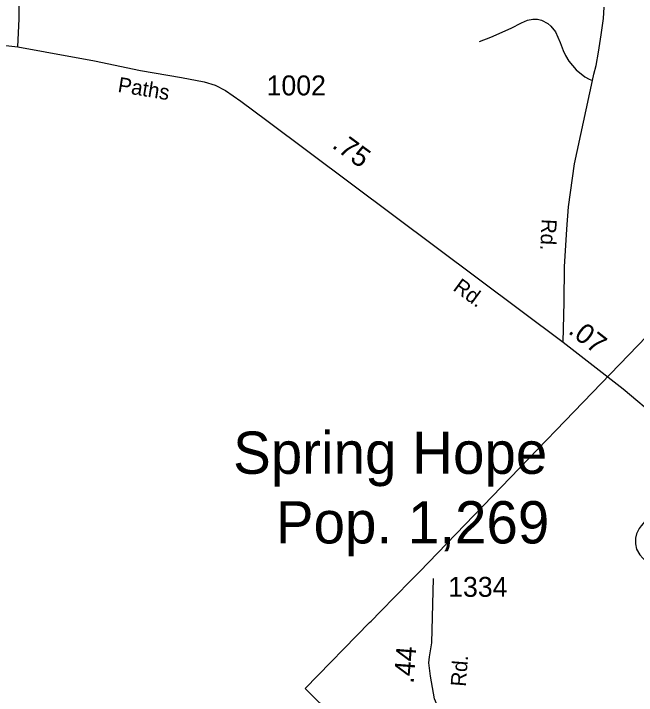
# Model space of a CAD drawing. Extents: x 2220236 to 2384410, y 720751 to 894131.
# Drawn here: x 2257447 to 2261352, y 799613 to 803886 of the extents above; entities that cross this region are included whole.
import ezdxf

# ---------------------------------------------------------------- set-up
doc = ezdxf.new("R2010")
doc.units = 0
doc.layers.add('Default', color=7, linetype='Continuous')

msp = doc.modelspace()

# ---------------------------------------------------------------- linework, layer by layer
at = {"layer": 'Default'}
for points in [[(2257473.9, 803679), (2257476.3, 803722.5), (2257481.2, 803854.5), (2257482, 803992.3)], [(2260893.7, 801827.6), (2260899.8, 802079.5), (2260901.9, 802298.5), (2260916.4, 802535.9), (2260926.7, 802676.4), (2260963.8, 802944.8), (2261077.3, 803467.3), (2261085.6, 803506.6), (2261100, 803560.3), (2261114.5, 803644.9), (2261131, 803754.4), (2261145.4, 803855.6), (2261149.6, 803926.8)], [(2260368, 803711.7), (2260439.7, 803738.3), (2260567, 803795.6), (2260630.7, 803828.1), (2260668.6, 803844.5), (2260702.5, 803850.8), (2260732.5, 803851), (2260756.4, 803845.3), (2260796.6, 803825.6), (2260814.8, 803807.9), (2260845.1, 803772.1), (2260873.6, 803704.5), (2260892.2, 803654.7), (2260906.4, 803624.8), (2260928.8, 803589), (2260973.3, 803533.5), (2261027.8, 803490), (2261055.9, 803476.2), (2261077.3, 803467.3)], [(2255579.3, 803735.8), (2256113.8, 803737.9), (2256409, 803732.7), (2256574.1, 803736.8), (2256733, 803732.7), (2256894, 803728.6), (2257174.6, 803714.1), (2257323.2, 803695.5), (2257473.9, 803679)], [(2257473.9, 803679), (2257644.2, 803648), (2257953.7, 803590.2), (2258242.7, 803530.3), (2258500.7, 803486.9), (2258641, 803458), (2258711.2, 803437.4), (2258775.1, 803404.3), (2258872.1, 803338.2), (2259034.2, 803216.4), (2260893.7, 801827.6)], [(2259635.2, 799301.9), (2259275.2, 799656.9), (2259679.5, 800069.1), (2259688.8, 800078.5), (2259748.2, 800139.2), (2259935.8, 800330.3), (2259991.2, 800386.9), (2261645.5, 802100.6)], [(2259635.2, 799301.9), (2259275.2, 799656.9), (2259679.5, 800069.1), (2259688.8, 800078.5), (2259748.2, 800139.2), (2259935.8, 800330.3), (2259991.2, 800386.9), (2261645.5, 802100.6)], [(2260893.7, 801827.6), (2261269, 801534.6), (2261492.6, 801345.5), (2261654.9, 801184.8), (2261730.5, 801107.6), (2261765.1, 801076.1), (2261815.5, 801027.2), (2261946.3, 800899.6), (2262037.6, 800809.7), (2262481.8, 800348), (2262803.1, 800062.3)], [(2261743.1, 801094.7), (2261415.7, 800715), (2261381.9, 800676.7), (2261370.1, 800658.5), (2261352.4, 800626.3), (2261346.7, 800598.2), (2261347.1, 800562.4), (2261353.3, 800530.3), (2261373.7, 800494.7), (2261391.9, 800472.7), (2261432.3, 800429.1), (2261549.1, 800322.3), (2261606, 800257.4), (2261653.3, 800202.2), (2261733.6, 800101.4), (2261850.2, 799978.4), (2261908.5, 799913.8), (2261946.3, 799865), (2261994.9, 799811.3)], [(2260416.4, 798124.8), (2260411.9, 798167.3), (2260359.3, 798662), (2260346.2, 798797.6), (2260324.5, 798961.4), (2260305.5, 799075.2), (2260295, 799129.2), (2260199.3, 799321), (2260086.1, 799590.9), (2260060, 799733.1), (2260051.3, 799817.3), (2260054.2, 799855), (2260068.7, 799942.1), (2260080.6, 800346)]]:
    msp.add_lwpolyline(points, dxfattribs=at)

# ---------------------------------------------------------------- texts
for s, height, rotation, p in [('Paths', 95, 350.6284, (2258096.1, 803396.4)), ('.75', 125, 323.7985, (2259437.4, 803050.5)), ('Rd.', 95, 267.383, (2260758, 802600.7)), ('Rd.', 95, 323.7985, (2260196.4, 802156.7)), ('.07', 125, 322.0243, (2260918.4, 801887.6)), ('.44', 125, 85.5563, (2259954.6, 799684.1)), ('Rd.', 95, 85.5563, (2260281.7, 799665.7))]:
    msp.add_text(s, height=height, rotation=rotation, dxfattribs=at).set_placement(p)
for s, height, p in [('1002', 125, (2259033.3, 803374)), ('Spring Hope', 265, (2258823.3, 801001.8)), ('Pop. 1,269', 265, (2259091.5, 800565.4)), ('1334', 125, (2260171.7, 800230.8))]:
    msp.add_text(s, height=height, dxfattribs=at).set_placement(p)

doc.saveas('drawing.dxf')
